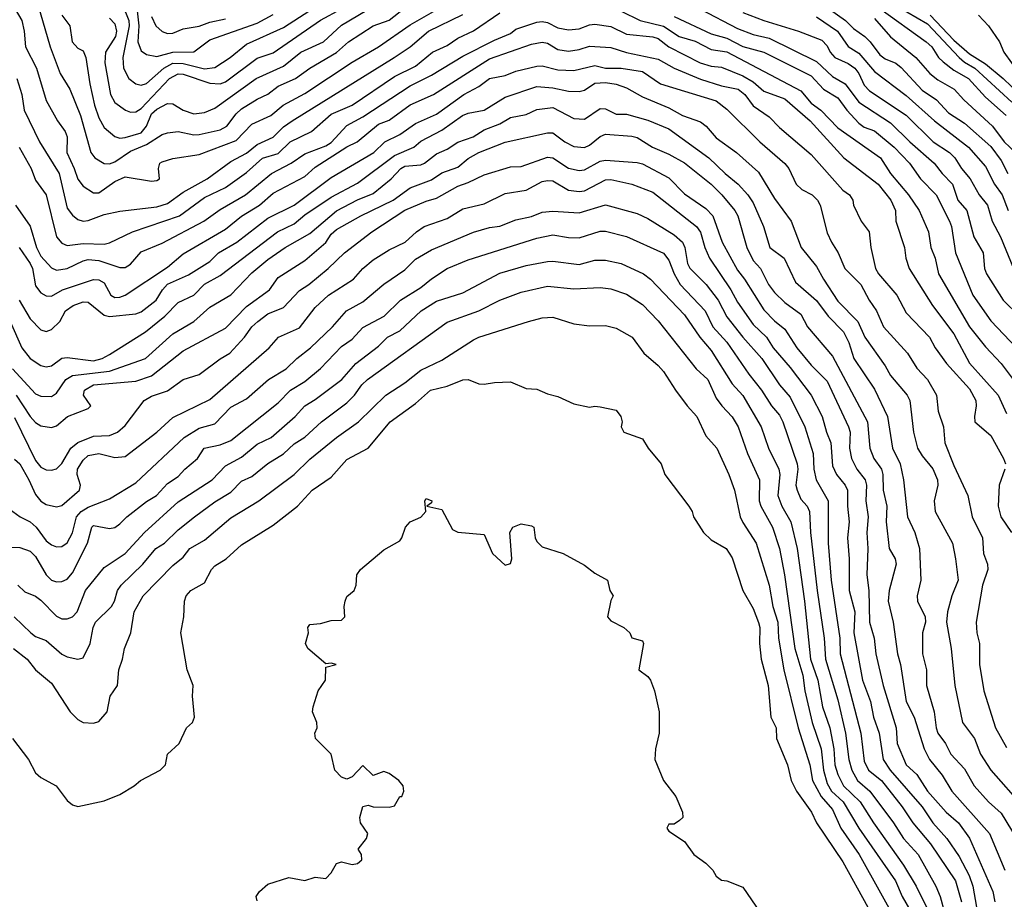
# Model space of a CAD drawing. Header units: metres. Extents: x -51132 to -49532, y -231222 to -229437.
# Tile 259 of 334: x -50279 to -50186, y -229899 to -229816. Entities that reach past the tile are written whole.
import ezdxf

# ---------------------------------------------------------------- set-up
doc = ezdxf.new("R2010")
doc.units = ezdxf.units.M
doc.layers.add('CONTOUR_INDEX', color=1, linetype='Continuous')
doc.layers.add('CONTOUR_INTER', color=3, linetype='Continuous')

msp = doc.modelspace()

# ---------------------------------------------------------------- linework, layer by layer
at = {"layer": 'CONTOUR_INDEX'}
for points, elevation in [([(-50277.58, -229813.437), (-50276.192, -229818.259), (-50275.247, -229820.759), (-50274.34, -229822.259), (-50273.306, -229824.759), (-50272.353, -229828.259), (-50271.947, -229828.759), (-50271.08, -229829.311), (-50270.58, -229829.333), (-50270.08, -229829.155), (-50268.58, -229828.133), (-50267.08, -229827.494), (-50265.58, -229826.559), (-50265.08, -229826.38), (-50264.08, -229826.28), (-50262.58, -229826.578), (-50262.08, -229826.557), (-50260.08, -229826.125), (-50259.467, -229825.759), (-50258.58, -229824.58), (-50258.08, -229824.127), (-50256.58, -229823.19), (-50255.58, -229822.725), (-50254.58, -229821.984), (-50252.942, -229821.259), (-50251.58, -229820.258), (-50249.08, -229818.794), (-50247.933, -229817.759), (-50245.58, -229816.267), (-50244.08, -229815.71), (-50242.58, -229814.564)], 55), ([(-50196.974, -229813.759), (-50193.08, -229816.082), (-50190.08, -229819.269), (-50189.58, -229819.701), (-50188.576, -229820.259), (-50185.08, -229823.479)], 50), ([(-50266.58, -229815.383), (-50266.188, -229816.259), (-50265.58, -229816.797), (-50265.08, -229816.982), (-50264.58, -229816.936), (-50263.58, -229816.552), (-50262.08, -229816.298), (-50261.08, -229815.895), (-50259.58, -229815.598)], 50), ([(-50210.58, -229815.001), (-50208.58, -229815.766), (-50205.297, -229816.759), (-50203.08, -229817.626), (-50202.58, -229818.158), (-50202.288, -229818.759), (-50201.866, -229819.259), (-50200.58, -229819.837), (-50199.959, -229820.259), (-50199.574, -229820.759), (-50199.08, -229821.877), (-50198.58, -229822.402), (-50195.08, -229824.723), (-50192.545, -229827.259), (-50190.992, -229828.259), (-50190.493, -229828.759), (-50189.861, -229829.759), (-50189.019, -229830.759), (-50188.167, -229832.259), (-50187.4, -229833.259), (-50186.956, -229834.759), (-50186.148, -229836.259), (-50184.922, -229839.259)], 55), ([(-50279.144, -229837.259), (-50278.084, -229838.759), (-50277.872, -229839.259), (-50277.58, -229840.891), (-50277.08, -229841.545), (-50276.58, -229841.845), (-50276.08, -229841.859), (-50275.034, -229841.259), (-50272.08, -229840.275), (-50271.58, -229840.329), (-50271.08, -229840.608), (-50270.441, -229841.759), (-50270.08, -229842), (-50269.58, -229841.963), (-50269.08, -229841.758), (-50265.08, -229839.128), (-50263.58, -229837.857), (-50259.58, -229835.505), (-50258.08, -229834.297), (-50256.346, -229833.259), (-50255.08, -229832.106), (-50252.08, -229830.544), (-50251.08, -229829.643), (-50248.08, -229827.73), (-50247.102, -229827.259), (-50245.08, -229825.568), (-50244.08, -229825.204), (-50242.08, -229823.728), (-50239.878, -229822.759), (-50234.58, -229819.37), (-50230.58, -229817.989), (-50229.58, -229817.809), (-50229.08, -229817.889), (-50228.08, -229818.483), (-50227.08, -229818.653), (-50226.08, -229818.513), (-50225.08, -229818.168), (-50223.08, -229818.316), (-50221.58, -229818.788), (-50218.58, -229819.402), (-50217.08, -229820.266), (-50214.58, -229821.299), (-50212.58, -229821.951), (-50211.001, -229822.259), (-50210.364, -229822.759), (-50209.58, -229823.849), (-50208.08, -229824.873), (-50207.08, -229825.898), (-50204.08, -229828.434), (-50201.08, -229831.816), (-50200.453, -229832.259), (-50200.14, -229832.759), (-50200.067, -229833.259), (-50199.36, -229834.759), (-50198.605, -229835.759), (-50198.453, -229837.259), (-50197.994, -229839.259), (-50197.721, -229839.759), (-50195.965, -229841.759), (-50195.08, -229843.457), (-50192.868, -229845.759), (-50192.352, -229846.759), (-50191.265, -229848.259), (-50189.08, -229850.647), (-50188.503, -229851.759), (-50188.446, -229852.259), (-50188.634, -229853.259), (-50188.599, -229853.759), (-50187.08, -229855.067), (-50185.863, -229857.259), (-50185.695, -229857.759)], 60), ([(-50279.58, -229853.348), (-50277.58, -229857.421), (-50277.08, -229858.053), (-50276.58, -229858.318), (-50276.08, -229858.35), (-50275.58, -229858.218), (-50275.08, -229857.72), (-50274.24, -229856.259), (-50273.58, -229855.745), (-50272.08, -229855.122), (-50270.58, -229855.061), (-50269.814, -229854.759), (-50269.08, -229854.122), (-50267.297, -229851.759), (-50266.58, -229851.341), (-50265.08, -229850.83), (-50263.58, -229849.755), (-50262.08, -229849.303), (-50260.08, -229847.802), (-50259.158, -229847.259), (-50257.774, -229845.759), (-50257.083, -229844.759), (-50256.532, -229844.259), (-50255.58, -229843.538), (-50254.08, -229842.939), (-50252.58, -229841.336), (-50251.676, -229840.759), (-50249.841, -229839.259), (-50248.314, -229837.759), (-50245.709, -229835.759), (-50242.58, -229833.731), (-50240.58, -229832.86), (-50239.58, -229832.586), (-50237.58, -229831.448), (-50236.58, -229831.109), (-50235.08, -229830.366), (-50232.58, -229829.612), (-50231.58, -229829.597), (-50229.08, -229828.689), (-50228.58, -229828.758), (-50227.08, -229829.74), (-50226.08, -229829.948), (-50225.58, -229829.889), (-50224.08, -229829.086), (-50223.58, -229828.975), (-50220.58, -229829.211), (-50220.08, -229829.334), (-50217.58, -229830.647), (-50216.08, -229832.16), (-50214.08, -229833.551), (-50213.42, -229834.259), (-50212.541, -229836.759), (-50211.08, -229839.416), (-50210.399, -229840.259), (-50208.58, -229843.167), (-50207.58, -229844.22), (-50206.58, -229844.986), (-50205.454, -229846.759), (-50204.08, -229848.401), (-50202.58, -229849.909), (-50200.56, -229854.259), (-50200.387, -229854.759), (-50200.465, -229856.259), (-50200.267, -229857.259), (-50199.772, -229858.259), (-50198.976, -229859.259), (-50198.863, -229859.759), (-50198.902, -229861.259), (-50198.689, -229862.759), (-50198.819, -229864.259), (-50198.719, -229865.759), (-50198.805, -229868.259), (-50198.643, -229869.759), (-50198.582, -229872.759), (-50198.119, -229874.259), (-50197.964, -229875.759), (-50197.265, -229878.759), (-50196.032, -229882.759), (-50195.93, -229884.259), (-50195.104, -229886.259), (-50194.08, -229887.176), (-50193.076, -229888.759), (-50191.307, -229890.759), (-50190.129, -229891.759), (-50189.08, -229893.205), (-50186.886, -229898.259), (-50186.693, -229899.259)], 65), ([(-50279.591, -229872.259), (-50278.014, -229873.759), (-50277.58, -229874.116), (-50276.58, -229874.502), (-50275.08, -229875.797), (-50274.58, -229876.052), (-50273.58, -229876.267), (-50273.08, -229876.122), (-50272.419, -229874.759), (-50272.132, -229873.259), (-50271.888, -229872.759), (-50270.398, -229871.259), (-50270.094, -229870.759), (-50269.825, -229869.759), (-50269.479, -229869.259), (-50267.421, -229867.259), (-50266.19, -229865.759), (-50265.348, -229865.259), (-50264.08, -229864.009), (-50262.528, -229862.759), (-50260.58, -229861.349), (-50259.08, -229860.44), (-50258.08, -229859.382), (-50257.08, -229858.951), (-50255.58, -229857.711), (-50254.08, -229856.807), (-50253.08, -229855.872), (-50252.08, -229855.227), (-50250.498, -229853.759), (-50248.08, -229851.964), (-50247.344, -229851.259), (-50246.672, -229850.259), (-50246.13, -229849.759), (-50238.58, -229844.321), (-50235.58, -229843.258), (-50233.58, -229842.255), (-50231.58, -229841.501), (-50229.08, -229840.914), (-50226.58, -229841.185), (-50224.08, -229841.036), (-50223.08, -229841.18), (-50221.58, -229841.673), (-50220.08, -229842.646), (-50218.58, -229844.199), (-50214.977, -229848.759), (-50213.868, -229849.759), (-50213.08, -229851.522), (-50212.566, -229852.259), (-50211.58, -229853.306), (-50211.021, -229854.259), (-50210.124, -229856.759), (-50208.997, -229859.259), (-50209.007, -229861.259), (-50208.87, -229861.759), (-50207.756, -229863.759), (-50207.079, -229865.759), (-50206.623, -229868.259), (-50205.653, -229875.259), (-50204.896, -229877.759), (-50204.697, -229879.259), (-50203.992, -229882.259), (-50203.154, -229884.759), (-50202.937, -229886.759), (-50202.58, -229888.034), (-50202.18, -229888.759), (-50201.053, -229889.759), (-50199.58, -229892.276), (-50196.103, -229897.259), (-50195.461, -229898.759), (-50194.307, -229900.759)], 70), ([(-50185.752, -229858.259), (-50186.28, -229859.759), (-50186.375, -229861.759), (-50186.135, -229862.759), (-50185.119, -229864.259)], 60)]:
    msp.add_lwpolyline(points, dxfattribs=dict(at, elevation=elevation))
at = {"layer": 'CONTOUR_INTER'}
for points, elevation in [([(-50280.318, -229813.259), (-50278.878, -229815.759), (-50278.645, -229816.759), (-50278.538, -229818.259), (-50277.489, -229820.259), (-50276.58, -229823.319), (-50275.496, -229825.259), (-50274.767, -229826.259), (-50274.589, -229826.759), (-50274.608, -229828.259), (-50273.905, -229829.759), (-50273.58, -229830.793), (-50273.08, -229831.459), (-50272.08, -229832.063), (-50271.58, -229832.063), (-50270.08, -229830.992), (-50269.08, -229830.575), (-50266.58, -229830.97), (-50266.08, -229830.912), (-50265.827, -229830.759), (-50265.919, -229829.759), (-50265.795, -229829.259), (-50265.58, -229829.127), (-50264.58, -229828.831), (-50262.08, -229828.432), (-50258.58, -229827.133), (-50257.08, -229825.581), (-50255.284, -229824.759), (-50254.128, -229823.759), (-50252.08, -229822.672), (-50247.58, -229819.695), (-50245.083, -229818.259), (-50242.08, -229816.163), (-50239.655, -229814.759)], 56), ([(-50269.347, -229814.259), (-50268.745, -229815.759), (-50268.715, -229816.259), (-50269.297, -229819.259), (-50269.237, -229820.259), (-50268.739, -229821.259), (-50268.08, -229821.761), (-50267.58, -229821.866), (-50267.08, -229821.723), (-50265.431, -229820.259), (-50264.58, -229819.805), (-50263.58, -229819.821), (-50261.58, -229820.332), (-50260.58, -229820.197), (-50259.131, -229819.259), (-50257.58, -229818.006), (-50254.08, -229816.403), (-50251.58, -229814.814)], 52), ([(-50268.028, -229814.259), (-50267.806, -229816.259), (-50267.882, -229817.759), (-50267.58, -229818.615), (-50267.08, -229818.976), (-50266.08, -229819.161), (-50264.58, -229818.737), (-50262.58, -229818.714), (-50261.08, -229817.588), (-50256.58, -229816.019), (-50255.08, -229815.19)], 51), ([(-50202.58, -229814.51), (-50200.826, -229815.759), (-50200.08, -229816.509), (-50199.009, -229817.259), (-50198.491, -229817.759), (-50197.58, -229819.016), (-50197.08, -229819.373), (-50196.08, -229819.791), (-50195.58, -229820.196), (-50193.58, -229822.353), (-50192.234, -229823.259), (-50191.08, -229824.489), (-50189.58, -229825.484), (-50187.08, -229827.694), (-50186.08, -229829.019), (-50185.466, -229830.259)], 53), ([(-50279.342, -229821.259), (-50278.876, -229822.759), (-50278.642, -229824.259), (-50277.189, -229827.259), (-50275.355, -229830.259), (-50274.58, -229833.534), (-50274.08, -229834.2), (-50273.58, -229834.602), (-50273.08, -229834.766), (-50272.58, -229834.713), (-50271.08, -229834.126), (-50269.58, -229833.823), (-50266.08, -229833.411), (-50265.08, -229833.1), (-50263.58, -229832.025), (-50261.331, -229830.759), (-50259.08, -229829.122), (-50257.58, -229828.334), (-50256.58, -229827.509), (-50255.08, -229826.792), (-50254.08, -229825.833), (-50253.269, -229825.259), (-50243.595, -229819.259), (-50242.08, -229818.235), (-50240.357, -229816.759), (-50237.08, -229815.179)], 57), ([(-50279.141, -229827.759), (-50277.998, -229829.759), (-50277.58, -229830.888), (-50276.58, -229832.277), (-50275.608, -229836.259), (-50275.08, -229836.859), (-50274.58, -229837.075), (-50273.08, -229836.892), (-50271.08, -229836.932), (-50270.58, -229836.808), (-50268.384, -229835.759), (-50263.95, -229834.259), (-50261.58, -229832.507), (-50259.58, -229831.581), (-50257.58, -229830.138), (-50256.08, -229828.803), (-50254.58, -229828.342), (-50253.439, -229827.259), (-50251.432, -229826.259), (-50249.58, -229824.641), (-50247.571, -229823.759), (-50243.58, -229821.066), (-50241.58, -229820.074), (-50239.956, -229818.759), (-50238.58, -229818.106), (-50237.58, -229817.427), (-50236.08, -229816.739), (-50233.58, -229815.01)], 58), ([(-50275.08, -229815.255), (-50274.315, -229816.259), (-50274.104, -229817.759), (-50273.58, -229818.357), (-50273.08, -229818.639), (-50272.819, -229819.259), (-50272.431, -229821.759), (-50271.983, -229823.759), (-50271.58, -229824.962), (-50271.08, -229825.901), (-50270.08, -229826.755), (-50269.58, -229826.894), (-50269.08, -229826.827), (-50267.58, -229826.387), (-50267.081, -229825.759), (-50266.58, -229824.587), (-50266.08, -229824.145), (-50265.08, -229823.627), (-50264.58, -229823.645), (-50263.58, -229824.242), (-50262.58, -229824.599), (-50261.58, -229824.478), (-50260.58, -229824.058), (-50256.678, -229821.259), (-50254.08, -229820.088), (-50252.429, -229818.759), (-50250.295, -229817.759), (-50248.58, -229816.194), (-50246.202, -229814.759)], 54), ([(-50270.58, -229815.534), (-50270.08, -229816.073), (-50269.924, -229816.759), (-50269.989, -229817.259), (-50270.962, -229818.759), (-50271.015, -229819.759), (-50270.487, -229822.759), (-50270.08, -229823.509), (-50269.043, -229824.259), (-50268.58, -229824.43), (-50268.08, -229824.391), (-50267.58, -229824.075), (-50264.876, -229821.259), (-50264.08, -229820.797), (-50263.58, -229820.846), (-50261.08, -229821.696), (-50260.08, -229821.764), (-50259.58, -229821.559), (-50256.58, -229819.332), (-50255.08, -229818.829), (-50250.58, -229815.707), (-50248.58, -229814.649)], 53), ([(-50222.08, -229814.869), (-50220.301, -229815.759), (-50218.08, -229816.289), (-50216.602, -229817.259), (-50215.08, -229817.724), (-50213.58, -229818.514), (-50212.08, -229818.735), (-50205.08, -229822.426), (-50204.08, -229823.595), (-50203.181, -229824.259), (-50201.58, -229825.93), (-50197.537, -229828.759), (-50196.58, -229830.255), (-50194.884, -229832.259), (-50193.874, -229833.759), (-50192.966, -229835.759), (-50192.751, -229837.259), (-50192.341, -229838.259), (-50192.032, -229839.759), (-50189.096, -229844.759), (-50187.58, -229846.658), (-50186.082, -229848.259), (-50184.968, -229849.759)], 58), ([(-50217.08, -229815.36), (-50213.58, -229817.022), (-50212.08, -229817.427), (-50210.58, -229818.23), (-50208.58, -229818.751), (-50204.08, -229821.008), (-50202.932, -229822.259), (-50201.58, -229823.093), (-50200.724, -229824.259), (-50199.58, -229825.482), (-50199.08, -229825.855), (-50198.08, -229826.194), (-50196.227, -229827.759), (-50194.782, -229829.259), (-50193.726, -229830.759), (-50192.239, -229832.259), (-50190.986, -229834.759), (-50190.809, -229835.259), (-50190.418, -229837.759), (-50188.768, -229841.759), (-50187.08, -229844.219), (-50184.646, -229846.759)], 57), ([(-50214.58, -229814.671), (-50211.08, -229816.507), (-50209.58, -229817.062), (-50208.08, -229817.44), (-50203.58, -229819.639), (-50202.08, -229821.065), (-50200.868, -229821.759), (-50199.58, -229823.488), (-50196.58, -229825.44), (-50194.752, -229827.259), (-50192.433, -229829.259), (-50191.697, -229830.259), (-50190.716, -229831.259), (-50190.191, -229832.759), (-50189.341, -229833.759), (-50188.677, -229836.259), (-50187.801, -229837.759), (-50187.662, -229839.259), (-50187.494, -229839.759), (-50185.915, -229842.259), (-50184.37, -229843.759)], 56), ([(-50203.58, -229815.401), (-50201.592, -229816.759), (-50200.58, -229818.23), (-50199.58, -229818.858), (-50198.08, -229820.59), (-50195.08, -229822.857), (-50192.407, -229825.259), (-50189.177, -229827.759), (-50187.58, -229829.583), (-50186.736, -229831.259), (-50185.99, -229832.259), (-50185.433, -229833.759)], 54), ([(-50197.58, -229814.622), (-50193.193, -229817.759), (-50192.663, -229818.259), (-50192.017, -229819.259), (-50191.58, -229819.674), (-50190.58, -229820.451), (-50189.173, -229821.259), (-50187.58, -229822.999), (-50185.619, -229824.759)], 51), ([(-50192.822, -229815.259), (-50190.58, -229817.61), (-50189.08, -229818.896), (-50187.58, -229819.87), (-50185.908, -229821.259), (-50184.331, -229822.759)], 49), ([(-50188.237, -229815.259), (-50187.282, -229816.259), (-50186.246, -229817.759), (-50185.844, -229818.759), (-50184.391, -229820.759)], 48), ([(-50279.463, -229833.259), (-50278.08, -229835.231), (-50277.494, -229837.259), (-50277.08, -229838.072), (-50276.08, -229839.19), (-50275.58, -229839.4), (-50274.58, -229839.256), (-50273.08, -229838.513), (-50272.58, -229838.389), (-50271.58, -229838.498), (-50269.58, -229839.137), (-50269.08, -229839.154), (-50268.58, -229838.84), (-50267.58, -229837.683), (-50265.58, -229836.856), (-50261.65, -229834.759), (-50260.08, -229833.663), (-50257.702, -229832.259), (-50255.217, -229830.259), (-50253.364, -229829.259), (-50252.08, -229828.386), (-50250.08, -229827.627), (-50249.58, -229827.317), (-50248.08, -229825.696), (-50246.58, -229824.869), (-50242.08, -229821.927), (-50240.08, -229820.933), (-50237.08, -229819.144), (-50234.08, -229817.6), (-50232.58, -229816.985), (-50232.08, -229816.579), (-50230.08, -229815.917), (-50229.58, -229815.832), (-50229.08, -229815.949), (-50228.08, -229816.46), (-50227.08, -229816.632), (-50226.08, -229816.529), (-50225.08, -229816.16), (-50224.58, -229816.103), (-50223.08, -229816.329), (-50221.58, -229817.055), (-50219.08, -229817.303), (-50218.58, -229817.455), (-50217.58, -229818.26), (-50214.594, -229819.759), (-50213.58, -229820.063), (-50212.58, -229820.171), (-50210.58, -229820.991), (-50209.58, -229821.558), (-50208.58, -229822.46), (-50206.58, -229823.179), (-50204.191, -229825.259), (-50200.988, -229828.759), (-50197.745, -229831.259), (-50196.537, -229832.759), (-50196.113, -229833.759), (-50196.072, -229834.759), (-50195.237, -229837.259), (-50195.134, -229838.259), (-50194.803, -229839.259), (-50192.611, -229842.759), (-50190.58, -229845.429), (-50189.08, -229848.209), (-50186.371, -229851.259), (-50185.58, -229852.976)], 59), ([(-50198.08, -229815.55), (-50196.58, -229817.292), (-50194.183, -229819.259), (-50192.853, -229820.759), (-50192.08, -229821.383), (-50190.56, -229822.259), (-50189.633, -229823.259), (-50186.898, -229825.759), (-50185.814, -229827.259), (-50184.739, -229828.259)], 52), ([(-50279.115, -229842.259), (-50278.08, -229844.031), (-50277.08, -229845.054), (-50276.58, -229845.204), (-50276.08, -229845.031), (-50275.267, -229844.259), (-50274.735, -229843.259), (-50274.023, -229842.759), (-50273.08, -229842.409), (-50272.58, -229842.448), (-50271.08, -229843.667), (-50270.58, -229843.791), (-50268.08, -229843.551), (-50267.58, -229843.353), (-50266.144, -229842.259), (-50265.55, -229841.259), (-50265.08, -229840.743), (-50263.08, -229839.861), (-50261.08, -229838.57), (-50260.248, -229837.759), (-50258.51, -229836.759), (-50255.58, -229834.486), (-50253.08, -229833.237), (-50249.58, -229830.634), (-50245.542, -229828.259), (-50244.475, -229827.259), (-50243.08, -229826.556), (-50241.58, -229825.499), (-50239.58, -229824.638), (-50236.989, -229822.759), (-50235.58, -229822.01), (-50234.58, -229821.232), (-50233.08, -229820.964), (-50232.08, -229820.544), (-50230.08, -229820.082), (-50229.58, -229820.032), (-50228.08, -229820.416), (-50226.58, -229820.493), (-50224.58, -229819.999), (-50223.58, -229820.264), (-50222.08, -229820.276), (-50220.08, -229820.587), (-50218.355, -229821.759), (-50213.08, -229823.35), (-50212.08, -229824.141), (-50208.956, -229827.259), (-50206.58, -229829.285), (-50206.206, -229829.759), (-50205.528, -229831.259), (-50204.962, -229831.759), (-50203.984, -229832.259), (-50203.492, -229832.759), (-50203.252, -229833.259), (-50202.58, -229835.868), (-50202.182, -229836.759), (-50201.526, -229837.759), (-50200.913, -229839.259), (-50199.398, -229840.759), (-50198.611, -229842.259), (-50197.9, -229843.259), (-50197.23, -229844.759), (-50194.96, -229847.259), (-50194.08, -229848.69), (-50193.08, -229849.768), (-50192.205, -229851.259), (-50192.062, -229852.759), (-50191.563, -229854.259), (-50191.442, -229855.759), (-50190.58, -229857.924), (-50189.235, -229860.759), (-50188.845, -229862.759), (-50187.869, -229864.759), (-50187.777, -229866.259), (-50187.38, -229867.259), (-50187.363, -229867.759), (-50187.854, -229869.259), (-50188.447, -229872.759), (-50188.398, -229873.759), (-50188.132, -229874.759), (-50188.142, -229876.759), (-50187.728, -229879.259), (-50186.613, -229882.759), (-50185.58, -229884.612)], 61), ([(-50279.969, -229844.259), (-50278.879, -229846.759), (-50278.08, -229847.773), (-50277.08, -229848.442), (-50276.58, -229848.569), (-50276.08, -229848.482), (-50275.08, -229847.75), (-50274.58, -229847.664), (-50272.08, -229847.979), (-50271.262, -229847.759), (-50270.58, -229847.386), (-50267.174, -229845.259), (-50265.327, -229843.759), (-50264.08, -229842.457), (-50262.58, -229841.765), (-50261.58, -229840.737), (-50260.08, -229839.922), (-50254.66, -229835.759), (-50253.08, -229835.028), (-50252.08, -229834.155), (-50249.58, -229832.486), (-50247.08, -229831.157), (-50243.58, -229828.546), (-50241.737, -229827.759), (-50241.08, -229827.19), (-50239.08, -229826.141), (-50237.139, -229824.759), (-50236.58, -229824.515), (-50235.067, -229824.259), (-50233.08, -229823.028), (-50230.08, -229821.999), (-50228.58, -229822.132), (-50227.08, -229822.449), (-50226.08, -229822.466), (-50225.58, -229822.344), (-50224.58, -229821.699), (-50223.58, -229821.636), (-50222.58, -229821.782), (-50221.58, -229822.116), (-50220.08, -229822.988), (-50217.58, -229824.031), (-50216.298, -229824.759), (-50214.58, -229825.35), (-50214.035, -229825.759), (-50213.08, -229826.881), (-50211.17, -229828.259), (-50209.08, -229830.125), (-50207.58, -229832.605), (-50205.995, -229834.759), (-50205.051, -229837.259), (-50203.58, -229839.048), (-50202.938, -229840.259), (-50201.58, -229842.335), (-50199.684, -229844.259), (-50199.004, -229845.759), (-50197.08, -229848.469), (-50196.58, -229849.387), (-50195.006, -229851.259), (-50194.742, -229851.759), (-50194.397, -229854.759), (-50194.004, -229856.259), (-50193.58, -229857.002), (-50192.58, -229858.24), (-50192.129, -229859.259), (-50192.083, -229859.759), (-50192.452, -229861.259), (-50192.34, -229862.259), (-50190.717, -229865.259), (-50190.414, -229866.759), (-50190.175, -229868.759), (-50190.774, -229870.259), (-50191.173, -229871.759), (-50191.264, -229872.759), (-50190.832, -229875.259), (-50190.467, -229878.759), (-50189.748, -229882.259), (-50188.606, -229883.759), (-50188.039, -229885.259), (-50187.08, -229886.774), (-50184.017, -229890.259)], 62), ([(-50279.762, -229848.759), (-50277.58, -229851.12), (-50277.08, -229851.328), (-50276.08, -229851.38), (-50275.882, -229851.259), (-50275.58, -229851.055), (-50274.708, -229849.759), (-50274.08, -229849.388), (-50270.58, -229848.982), (-50267.163, -229847.759), (-50264.58, -229845.45), (-50262.58, -229844.271), (-50261.08, -229842.923), (-50259.08, -229841.753), (-50257.08, -229839.652), (-50255.58, -229838.399), (-50253.924, -229837.259), (-50251.58, -229835.922), (-50249.08, -229833.79), (-50247.08, -229832.749), (-50245.58, -229832.128), (-50243.889, -229830.759), (-50242.969, -229829.759), (-50242.58, -229829.545), (-50241.08, -229829.425), (-50240.722, -229829.259), (-50239.58, -229828.377), (-50238.58, -229827.928), (-50237.58, -229827.284), (-50236.116, -229826.759), (-50235.08, -229826.11), (-50233.58, -229825.533), (-50232.58, -229824.953), (-50231.08, -229824.643), (-50230.08, -229824.197), (-50228.58, -229823.989), (-50226.58, -229825.023), (-50225.58, -229825.091), (-50224.08, -229824.082), (-50223.58, -229824.125), (-50222.58, -229824.615), (-50221.58, -229824.633), (-50219.58, -229825.196), (-50217.58, -229826.008), (-50213.775, -229828.759), (-50212.236, -229830.259), (-50210.994, -229831.259), (-50210.08, -229832.259), (-50209.58, -229833.037), (-50208.61, -229835.259), (-50208.005, -229837.259), (-50206.661, -229838.259), (-50205.58, -229840.55), (-50203.58, -229842.275), (-50202.497, -229843.759), (-50201.037, -229845.259), (-50200.513, -229846.259), (-50200.048, -229847.759), (-50198.08, -229850.681), (-50196.858, -229853.259), (-50196.386, -229856.259), (-50195.667, -229857.759), (-50195.347, -229859.259), (-50194.972, -229862.759), (-50194.279, -229864.259), (-50193.84, -229865.759), (-50193.705, -229868.759), (-50194.046, -229870.259), (-50194.023, -229870.759), (-50193.278, -229872.259), (-50193.265, -229872.759), (-50193.538, -229873.759), (-50193.538, -229875.759), (-50193.163, -229877.259), (-50193.152, -229878.759), (-50192.426, -229881.259), (-50192.258, -229882.759), (-50192.08, -229883.27), (-50191.359, -229884.259), (-50190.853, -229885.259), (-50189.58, -229886.658), (-50188.657, -229888.259), (-50187.298, -229889.759), (-50186.08, -229890.863), (-50184.58, -229893.338)], 63), ([(-50279.425, -229851.259), (-50278.08, -229853.269), (-50277.58, -229853.827), (-50277.08, -229854.16), (-50276.08, -229854.326), (-50275.58, -229854.155), (-50274.562, -229853.259), (-50272.58, -229852.498), (-50272.354, -229852.259), (-50273.032, -229851.259), (-50272.954, -229850.759), (-50272.08, -229850.271), (-50268.08, -229849.922), (-50266.58, -229849.423), (-50263.58, -229847.056), (-50259.58, -229844.902), (-50257.58, -229842.845), (-50255.401, -229841.259), (-50254.58, -229840.111), (-50252.08, -229838.499), (-50250.08, -229836.771), (-50249.58, -229836.007), (-50249.08, -229835.55), (-50246.775, -229834.259), (-50243.701, -229832.759), (-50242.08, -229831.609), (-50240.08, -229830.85), (-50239.08, -229830.199), (-50237.58, -229829.654), (-50236.58, -229828.816), (-50235.58, -229828.252), (-50233.08, -229827.291), (-50229.08, -229826.384), (-50228.58, -229826.397), (-50227.434, -229827.259), (-50226.58, -229827.685), (-50225.58, -229827.783), (-50225.08, -229827.563), (-50224.08, -229826.732), (-50223.58, -229826.509), (-50221.08, -229826.702), (-50220.58, -229826.845), (-50219.125, -229827.759), (-50217.58, -229828.4), (-50216.08, -229829.247), (-50213.561, -229831.259), (-50212.542, -229832.259), (-50211.331, -229833.759), (-50211.033, -229834.259), (-50210.173, -229837.259), (-50209.58, -229838.483), (-50208.903, -229839.259), (-50208.136, -229840.759), (-50207.58, -229841.509), (-50206.58, -229842.481), (-50205.08, -229843.58), (-50204.456, -229844.759), (-50202.08, -229847.561), (-50198.753, -229853.759), (-50198.545, -229856.259), (-50198.144, -229857.259), (-50197.42, -229858.259), (-50197.3, -229858.759), (-50197.265, -229860.259), (-50196.936, -229861.759), (-50197, -229863.259), (-50196.709, -229865.759), (-50196.13, -229866.759), (-50196.035, -229867.259), (-50196.71, -229869.759), (-50196.796, -229870.759), (-50196.319, -229872.759), (-50195.913, -229875.759), (-50195.634, -229876.759), (-50195.102, -229880.259), (-50194.34, -229881.759), (-50193.377, -229884.759), (-50192.872, -229885.759), (-50191.671, -229887.259), (-50190.777, -229888.759), (-50187.202, -229892.759), (-50185.75, -229896.259)], 64), ([(-50279.58, -229857.309), (-50279.08, -229857.74), (-50278.201, -229859.259), (-50277.58, -229860.667), (-50277.08, -229861.279), (-50276.58, -229861.618), (-50275.58, -229861.821), (-50275.08, -229861.715), (-50273.421, -229860.259), (-50273.323, -229859.759), (-50273.648, -229858.759), (-50273.589, -229858.259), (-50273.08, -229857.399), (-50272.58, -229856.978), (-50271.58, -229856.761), (-50270.08, -229857.148), (-50269.08, -229857.061), (-50266.08, -229854.764), (-50264.58, -229853.374), (-50261.08, -229851.664), (-50255.433, -229846.759), (-50254.552, -229845.759), (-50252.58, -229844.867), (-50251.08, -229842.928), (-50249.825, -229841.759), (-50247.464, -229840.259), (-50246.562, -229839.259), (-50245.58, -229838.426), (-50244.08, -229837.485), (-50242.555, -229836.759), (-50241.476, -229835.759), (-50240.746, -229835.259), (-50238.58, -229834.494), (-50237.08, -229833.601), (-50235.08, -229833.105), (-50233.08, -229832.152), (-50231.08, -229831.826), (-50229.58, -229830.996), (-50229.08, -229830.899), (-50228.58, -229830.939), (-50227.08, -229831.813), (-50226.08, -229831.952), (-50225.58, -229831.889), (-50223.58, -229830.847), (-50223.08, -229830.814), (-50221.08, -229831.257), (-50219.08, -229832.026), (-50214.951, -229835.259), (-50214.58, -229835.817), (-50214.174, -229837.259), (-50213.719, -229838.259), (-50211.694, -229841.259), (-50211.08, -229842.422), (-50209.58, -229844.539), (-50208.338, -229845.759), (-50207.692, -229846.759), (-50206.08, -229848.638), (-50204.102, -229851.259), (-50203.051, -229853.259), (-50202.646, -229854.759), (-50202.23, -229855.759), (-50202.08, -229857.938), (-50201.695, -229858.759), (-50200.882, -229859.759), (-50200.663, -229860.259), (-50200.666, -229861.759), (-50200.483, -229863.259), (-50200.656, -229864.759), (-50200.498, -229866.759), (-50200.484, -229869.759), (-50199.969, -229871.759), (-50200.045, -229873.759), (-50199.221, -229878.259), (-50198.465, -229880.259), (-50198.183, -229881.759), (-50197.654, -229883.259), (-50197.265, -229885.759), (-50196.609, -229886.759), (-50193.58, -229890.259), (-50192.579, -229891.759), (-50191.236, -229893.259), (-50190.08, -229894.969), (-50189.127, -229896.759), (-50188.773, -229897.759), (-50188.418, -229899.759)], 66), ([(-50280.08, -229862.002), (-50279.047, -229862.759), (-50278.08, -229863.262), (-50277.519, -229863.759), (-50276.58, -229865.036), (-50276.08, -229865.436), (-50275.58, -229865.602), (-50275.08, -229865.6), (-50274.58, -229865.24), (-50274.08, -229864.304), (-50273.703, -229862.759), (-50273.262, -229862.259), (-50272.58, -229861.844), (-50270.58, -229861.057), (-50268.08, -229859.539), (-50263.501, -229855.259), (-50262.08, -229854.386), (-50260.58, -229853.959), (-50259.08, -229852.371), (-50257.58, -229851.598), (-50255.503, -229849.759), (-50253.841, -229848.759), (-50252.813, -229847.759), (-50251.53, -229846.759), (-50249.457, -229844.759), (-50248.118, -229843.259), (-50246.58, -229842.411), (-50244.58, -229840.729), (-50242.58, -229839.365), (-50241.58, -229838.377), (-50240.08, -229837.487), (-50236.08, -229835.815), (-50234.58, -229835.366), (-50233.58, -229835.23), (-50232.08, -229834.641), (-50230.58, -229834.319), (-50229.58, -229833.922), (-50228.58, -229833.811), (-50226.08, -229833.981), (-50223.58, -229833.205), (-50220.58, -229834.023), (-50219.58, -229834.51), (-50217.08, -229836.06), (-50216.269, -229836.759), (-50216.052, -229837.259), (-50215.819, -229838.759), (-50215.58, -229839.214), (-50214.027, -229840.759), (-50212.89, -229842.259), (-50212.08, -229843.82), (-50210.574, -229845.759), (-50208.775, -229847.759), (-50207.08, -229850.258), (-50206.08, -229851.436), (-50204.698, -229854.259), (-50203.892, -229856.759), (-50203.825, -229858.259), (-50203.609, -229859.259), (-50202.467, -229861.259), (-50202.487, -229865.259), (-50202.209, -229868.759), (-50201.382, -229874.259), (-50201.356, -229875.759), (-50199.385, -229883.259), (-50199.08, -229885.923), (-50198.674, -229886.759), (-50197.429, -229887.759), (-50195.459, -229890.259), (-50194.464, -229891.759), (-50192.792, -229893.759), (-50190.405, -229897.259), (-50189.864, -229899.259)], 67), ([(-50280.08, -229865.646), (-50279.08, -229865.694), (-50278.08, -229866.023), (-50277.58, -229866.547), (-50276.58, -229868.257), (-50276.08, -229868.761), (-50275.58, -229868.945), (-50275.08, -229868.898), (-50274.58, -229868.671), (-50274.08, -229868.08), (-50272.651, -229865.259), (-50272.235, -229863.759), (-50272.08, -229863.605), (-50270.58, -229863.893), (-50270.08, -229863.783), (-50269.58, -229863.422), (-50268.941, -229862.759), (-50267.08, -229861.314), (-50266.125, -229860.759), (-50265.08, -229859.601), (-50264.08, -229858.939), (-50263.45, -229858.259), (-50262.225, -229857.259), (-50261.609, -229856.259), (-50260.08, -229855.963), (-50259.08, -229855.54), (-50254.58, -229851.976), (-50253.411, -229850.759), (-50252.08, -229849.955), (-50250.58, -229848.72), (-50248.58, -229846.639), (-50247.58, -229845.951), (-50246.58, -229844.822), (-50244.547, -229843.759), (-50243.012, -229842.259), (-50241.08, -229841.043), (-50240.08, -229840.221), (-50238.58, -229839.239), (-50236.58, -229838.43), (-50230.08, -229836.364), (-50228.58, -229836.046), (-50227.08, -229836.313), (-50226.08, -229836.327), (-50224.08, -229835.711), (-50223.58, -229835.7), (-50221.58, -229836.206), (-50218.08, -229837.789), (-50217.58, -229838.45), (-50217.08, -229839.759), (-50216.499, -229840.759), (-50214.15, -229843.259), (-50213.394, -229844.759), (-50212.08, -229846.226), (-50209.994, -229849.259), (-50208.802, -229850.759), (-50207.862, -229852.259), (-50207.08, -229853.148), (-50206.791, -229853.759), (-50205.411, -229857.759), (-50205.349, -229858.259), (-50205.531, -229859.759), (-50205.417, -229860.259), (-50205.08, -229861.088), (-50204.479, -229861.759), (-50204.236, -229862.259), (-50204.167, -229864.259), (-50203.526, -229869.759), (-50202.854, -229874.259), (-50202.73, -229876.259), (-50201.58, -229880.11), (-50200.831, -229883.259), (-50200.537, -229885.759), (-50200.253, -229886.759), (-50199.715, -229887.759), (-50198.54, -229888.759), (-50196.302, -229891.759), (-50195.358, -229893.259), (-50193.968, -229894.759), (-50192.29, -229897.759), (-50191.875, -229898.759), (-50191.467, -229900.259)], 68), ([(-50279.27, -229869.259), (-50278.58, -229869.865), (-50277.58, -229870.304), (-50277.08, -229870.664), (-50275.58, -229872.173), (-50275.08, -229872.432), (-50274.58, -229872.44), (-50274.08, -229872.257), (-50273.637, -229871.759), (-50272.834, -229869.759), (-50271.08, -229867.574), (-50269.08, -229866.239), (-50267.261, -229864.259), (-50264.08, -229861.363), (-50260.833, -229859.259), (-50259.58, -229857.931), (-50258.08, -229857.127), (-50256.58, -229855.904), (-50255.262, -229855.259), (-50252.981, -229853.259), (-50252.063, -229852.259), (-50251.08, -229851.663), (-50248.57, -229849.759), (-50247.221, -229848.259), (-50245.08, -229846.604), (-50244.223, -229845.759), (-50243.08, -229845.156), (-50241.032, -229843.259), (-50239.58, -229842.337), (-50237.08, -229841.549), (-50233.58, -229839.692), (-50231.08, -229838.972), (-50229.08, -229838.577), (-50228.58, -229838.542), (-50226.08, -229838.876), (-50224.58, -229838.466), (-50223.58, -229838.466), (-50222.08, -229838.766), (-50219.973, -229839.759), (-50219.318, -229840.259), (-50216.08, -229843.632), (-50214.643, -229845.759), (-50213.58, -229847.025), (-50211.58, -229850.169), (-50210.58, -229851.287), (-50208.823, -229854.259), (-50208.139, -229856.259), (-50207.164, -229858.259), (-50207.077, -229858.759), (-50207.263, -229860.759), (-50206.877, -229861.759), (-50206.012, -229863.259), (-50205.426, -229865.759), (-50204.739, -229870.759), (-50204.165, -229876.259), (-50203.476, -229878.259), (-50203.024, -229880.759), (-50202.314, -229882.759), (-50201.956, -229884.759), (-50201.851, -229886.259), (-50201.58, -229887.174), (-50201.033, -229888.259), (-50199.451, -229889.759), (-50198.196, -229891.759), (-50195.34, -229895.759), (-50194.145, -229897.759), (-50192.923, -229900.259)], 69), ([(-50279.673, -229875.259), (-50278.384, -229876.259), (-50277.58, -229877.273), (-50276.08, -229878.519), (-50274.283, -229881.259), (-50273.58, -229881.973), (-50273.08, -229882.265), (-50272.08, -229882.329), (-50271.58, -229882.161), (-50270.806, -229881.259), (-50270.507, -229879.759), (-50269.817, -229878.759), (-50269.69, -229877.259), (-50269.334, -229876.259), (-50269.151, -229875.259), (-50268.548, -229873.759), (-50268.227, -229871.759), (-50267.378, -229870.259), (-50264.58, -229867.372), (-50263.58, -229866.592), (-50262.961, -229865.759), (-50261.58, -229864.992), (-50259.08, -229862.869), (-50256.417, -229861.259), (-50253.063, -229858.759), (-50251.58, -229857.324), (-50249.08, -229855.244), (-50246.98, -229853.759), (-50244.377, -229851.259), (-50242.58, -229850.081), (-50241.08, -229848.888), (-50239.08, -229847.932), (-50236.08, -229846.005), (-50235.58, -229845.753), (-50230.86, -229844.259), (-50229.58, -229843.922), (-50228.58, -229843.866), (-50226.58, -229844.481), (-50225.08, -229844.686), (-50223.58, -229844.636), (-50222.58, -229844.909), (-50221.038, -229845.759), (-50219.941, -229847.259), (-50218.58, -229848.423), (-50218.08, -229849.009), (-50216.958, -229850.759), (-50215.838, -229852.259), (-50214.919, -229853.259), (-50214.08, -229855.091), (-50213.019, -229856.259), (-50211.893, -229858.759), (-50211.36, -229860.259), (-50210.834, -229862.759), (-50210.58, -229863.324), (-50209.291, -229865.259), (-50208.088, -229869.259), (-50207.734, -229871.259), (-50207.244, -229872.759), (-50207.201, -229874.259), (-50206.69, -229877.259), (-50205.332, -229882.759), (-50204.226, -229886.259), (-50203.955, -229887.759), (-50203.131, -229889.259), (-50202.08, -229890.516), (-50201.273, -229892.259), (-50199.556, -229894.759), (-50195.646, -229901.759)], 71), ([(-50279.772, -229883.759), (-50278.233, -229885.759), (-50277.58, -229887.029), (-50277.08, -229887.467), (-50275.615, -229888.259), (-50274.58, -229889.646), (-50274.08, -229890.049), (-50273.58, -229890.223), (-50271.08, -229889.695), (-50269.58, -229889.084), (-50268.223, -229888.259), (-50267.632, -229887.759), (-50265.756, -229886.759), (-50265.275, -229886.259), (-50265.073, -229885.259), (-50263.979, -229884.259), (-50263.285, -229882.759), (-50262.695, -229882.259), (-50262.518, -229881.759), (-50262.71, -229879.759), (-50262.656, -229878.759), (-50263.201, -229877.259), (-50263.826, -229873.759), (-50263.532, -229872.259), (-50263.477, -229870.759), (-50263.295, -229870.259), (-50262.853, -229869.759), (-50261.58, -229869.029), (-50260.915, -229867.759), (-50260.58, -229867.405), (-50259.517, -229866.759), (-50258.08, -229865.425), (-50255.08, -229863.574), (-50252.756, -229861.759), (-50251.368, -229860.259), (-50249.58, -229859.021), (-50248.08, -229857.341), (-50246.08, -229856.254), (-50243.972, -229853.759), (-50241.58, -229852.048), (-50240.146, -229850.759), (-50238.58, -229850.403), (-50237.08, -229849.795), (-50236.58, -229849.772), (-50235.58, -229850.177), (-50235.08, -229850.22), (-50234.08, -229850.043), (-50232.58, -229849.988), (-50231.08, -229850.618), (-50230.08, -229850.677), (-50229.08, -229851.118), (-50228.08, -229851.367), (-50226.58, -229852.076), (-50225.08, -229852.375), (-50224.58, -229852.285), (-50224.08, -229852.357), (-50222.58, -229852.662), (-50222.141, -229853.259), (-50222.012, -229853.759), (-50222.081, -229854.259), (-50221.85, -229854.759), (-50220.08, -229855.394), (-50219.55, -229856.259), (-50218.303, -229857.759), (-50217.966, -229858.759), (-50215.689, -229861.759), (-50215.374, -229862.259), (-50215.254, -229862.759), (-50214.307, -229864.259), (-50213.58, -229864.942), (-50212.133, -229865.759), (-50211.58, -229866.673), (-50210.569, -229869.759), (-50209.58, -229871.474), (-50209.08, -229872.777), (-50208.961, -229873.259), (-50208.999, -229874.759), (-50208.844, -229876.259), (-50208.177, -229878.759), (-50207.908, -229881.759), (-50207.412, -229882.759), (-50207.378, -229883.759), (-50206.332, -229886.259), (-50205.981, -229887.759), (-50205.491, -229888.759), (-50204.069, -229890.759), (-50203.577, -229891.759), (-50201.08, -229895.462), (-50198.719, -229899.759)], 72), ([(-50256.58, -229899.149), (-50256.673, -229898.759), (-50256.373, -229898.259), (-50255.58, -229897.586), (-50253.58, -229896.931), (-50252.08, -229897.234), (-50251.08, -229896.897), (-50250.08, -229897.036), (-50249.58, -229896.499), (-50249.08, -229895.604), (-50248.58, -229895.472), (-50247.58, -229895.722), (-50247.08, -229895.623), (-50246.655, -229895.259), (-50246.681, -229894.759), (-50247.003, -229894.259), (-50246.231, -229893.259), (-50246.102, -229892.759), (-50246.78, -229891.759), (-50246.855, -229891.259), (-50246.58, -229890.211), (-50246.08, -229890.103), (-50245.58, -229890.254), (-50244.08, -229890.269), (-50243.58, -229890.145), (-50243.08, -229889.284), (-50242.89, -229889.259), (-50242.694, -229888.759), (-50242.752, -229888.259), (-50243.154, -229887.759), (-50244.08, -229887.087), (-50244.58, -229886.912), (-50245.58, -229887.281), (-50246.58, -229886.336), (-50247.58, -229887.412), (-50248.08, -229887.624), (-50248.58, -229887.45), (-50249.234, -229886.759), (-50249.585, -229885.259), (-50251.06, -229883.759), (-50251.132, -229883.259), (-50250.899, -229882.759), (-50250.915, -229882.259), (-50251.351, -229881.259), (-50251.272, -229880.759), (-50250.789, -229879.259), (-50250.107, -229878.259), (-50250.08, -229877.013), (-50249.106, -229876.759), (-50249.58, -229876.644), (-50250.08, -229876.688), (-50251.781, -229875.259), (-50251.991, -229874.759), (-50251.704, -229873.759), (-50251.785, -229873.259), (-50251.58, -229872.96), (-50250.58, -229872.895), (-50249.58, -229872.582), (-50248.58, -229872.564), (-50248.267, -229872.259), (-50248.348, -229871.259), (-50248.253, -229870.759), (-50248.08, -229870.337), (-50247.397, -229869.759), (-50247.207, -229869.259), (-50247.14, -229868.259), (-50246.793, -229867.759), (-50244.58, -229865.911), (-50243.08, -229865.034), (-50242.87, -229864.759), (-50242.543, -229863.759), (-50242.099, -229863.259), (-50241.08, -229862.803), (-50240.599, -229862.259), (-50240.699, -229861.259), (-50240.58, -229861.048), (-50240.025, -229861.259), (-50240.08, -229861.438), (-50240.521, -229861.759), (-50239.08, -229862.091), (-50238.08, -229863.988), (-50237.58, -229864.218), (-50235.08, -229864.461), (-50234.291, -229866.259), (-50233.08, -229867.358), (-50232.58, -229867.184), (-50232.439, -229866.759), (-50232.633, -229864.259), (-50232.369, -229863.759), (-50231.58, -229863.448), (-50230.58, -229863.613), (-50230.366, -229863.759), (-50230.243, -229864.759), (-50230.08, -229865.125), (-50229.58, -229865.606), (-50227.58, -229866.261), (-50225.58, -229867.35), (-50224.58, -229868.116), (-50223.385, -229868.759), (-50223.184, -229869.759), (-50222.858, -229870.259), (-50223.08, -229870.697), (-50223.386, -229872.259), (-50223.08, -229872.626), (-50221.843, -229873.259), (-50221.285, -229873.759), (-50221.08, -229874.245), (-50220.08, -229874.525), (-50219.972, -229874.759), (-50220.407, -229877.259), (-50219.58, -229877.901), (-50219.319, -229878.259), (-50218.93, -229879.259), (-50218.49, -229881.259), (-50218.502, -229883.259), (-50218.856, -229884.759), (-50218.893, -229885.759), (-50218.094, -229887.759), (-50216.921, -229889.259), (-50216.279, -229890.759), (-50216.244, -229891.259), (-50216.58, -229891.557), (-50217.08, -229891.895), (-50217.58, -229891.894), (-50217.775, -229892.259), (-50217.58, -229892.564), (-50216.08, -229893.517), (-50215.225, -229894.759), (-50214.08, -229895.58), (-50213.413, -229896.259), (-50213.08, -229896.82), (-50212.58, -229897.203), (-50212.08, -229897.247), (-50210.58, -229897.853), (-50208.918, -229900.259)], 73)]:
    msp.add_lwpolyline(points, dxfattribs=dict(at, elevation=elevation))

doc.saveas('drawing.dxf')
